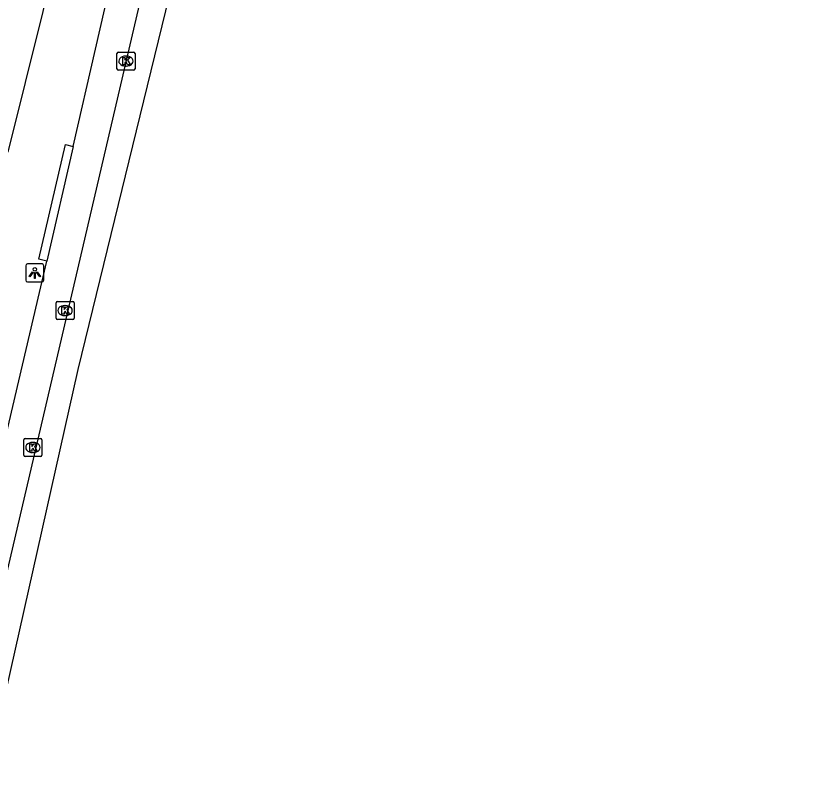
# Model space of a CAD drawing. Extents: x 163010 to 163853, y 382793 to 383982.
# Drawn here: x 163804.33 to 163848.45, y 383375.22 to 383417.14 of the extents above; entities that cross this region are included whole.
import ezdxf

# ---------------------------------------------------------------- set-up
doc = ezdxf.new("R2010")
doc.units = 0
for name, color, linetype in [('IMGEO_Kolk', 7, 'Continuous'), ('IMGEO_Lichtpunt', 7, 'Continuous'), ('IMGEO_Rijbaan_lokaal_open', 7, 'Continuous'), ('IMGEO_Voetpad_open', 7, 'Continuous')]:
    doc.layers.add(name, color=color, linetype=linetype)

msp = doc.modelspace()

# ---------------------------------------------------------------- linework, layer by layer
at = {"layer": 'IMGEO_Kolk'}
for p, q in [((163809.939, 383414.204), (163809.939, 383415.056)), ((163810.014, 383415.13), (163810.866, 383415.13)), ((163810.94, 383415.056), (163810.94, 383414.204)), ((163810.427, 383414.91), (163810.452, 383414.91)), ((163810.866, 383414.13), (163810.014, 383414.13)), ((163810.45, 383414.35), (163810.425, 383414.35)), ((163806.634, 383401.284), (163807.486, 383401.284)), ((163806.559, 383400.358), (163806.559, 383401.21)), ((163807.047, 383401.064), (163807.072, 383401.064)), ((163807.56, 383401.21), (163807.56, 383400.358)), ((163807.07, 383400.504), (163807.045, 383400.504)), ((163807.486, 383400.284), (163806.634, 383400.284)), ((163804.776, 383392.757), (163804.776, 383393.609)), ((163804.851, 383393.683), (163805.703, 383393.683)), ((163805.264, 383393.463), (163805.289, 383393.463)), ((163805.777, 383393.609), (163805.777, 383392.757)), ((163805.287, 383392.903), (163805.262, 383392.903)), ((163805.703, 383392.683), (163804.851, 383392.683))]:
    msp.add_line(p, q, dxfattribs=at)
for points in [[(163809.939, 383414.204), (163809.939, 383415.056)], [(163810.014, 383415.13), (163810.866, 383415.13)], [(163810.94, 383415.056), (163810.94, 383414.204)], [(163810.26, 383414.83), (163810.383, 383414.83), (163810.383, 383414.679), (163810.513, 383414.83), (163810.677, 383414.83), (163810.531, 383414.679), (163810.684, 383414.43), (163810.532, 383414.43), (163810.447, 383414.594), (163810.383, 383414.527), (163810.383, 383414.43), (163810.26, 383414.43), (163810.26, 383414.83)], [(163810.866, 383414.13), (163810.014, 383414.13)], [(163806.634, 383401.284), (163807.486, 383401.284)], [(163806.559, 383400.358), (163806.559, 383401.21)], [(163806.88, 383400.984), (163807.003, 383400.984), (163807.003, 383400.833), (163807.133, 383400.984), (163807.297, 383400.984), (163807.151, 383400.833), (163807.304, 383400.584), (163807.152, 383400.584), (163807.067, 383400.748), (163807.003, 383400.681), (163807.003, 383400.584), (163806.88, 383400.584), (163806.88, 383400.984)], [(163807.56, 383401.21), (163807.56, 383400.358)], [(163807.486, 383400.284), (163806.634, 383400.284)], [(163804.776, 383392.757), (163804.776, 383393.609)], [(163804.851, 383393.683), (163805.703, 383393.683)], [(163805.097, 383393.383), (163805.22, 383393.383), (163805.22, 383393.232), (163805.35, 383393.383), (163805.514, 383393.383), (163805.368, 383393.232), (163805.521, 383392.983), (163805.369, 383392.983), (163805.284, 383393.147), (163805.22, 383393.08), (163805.22, 383392.983), (163805.097, 383392.983), (163805.097, 383393.383)], [(163805.777, 383393.609), (163805.777, 383392.757)], [(163805.703, 383392.683), (163804.851, 383392.683)]]:
    msp.add_lwpolyline(points, dxfattribs=at)
for centre, start, end in [((163810.016, 383415.054), 91.552, 178.448), ((163810.016, 383415.054), 91.552, 178.448), ((163810.864, 383415.054), 1.552, 88.448), ((163810.864, 383415.054), 1.552, 88.448), ((163810.016, 383414.206), 181.552, 268.448), ((163810.016, 383414.206), 181.552, 268.448), ((163810.864, 383414.206), 271.552, 358.448), ((163810.864, 383414.206), 271.552, 358.448), ((163806.636, 383401.208), 91.552, 178.448), ((163806.636, 383401.208), 91.552, 178.448), ((163807.484, 383401.208), 1.552, 88.448), ((163807.484, 383401.208), 1.552, 88.448), ((163806.636, 383400.36), 181.552, 268.448), ((163806.636, 383400.36), 181.552, 268.448), ((163807.484, 383400.36), 271.552, 358.448), ((163807.484, 383400.36), 271.552, 358.448), ((163804.853, 383393.607), 91.552, 178.448), ((163804.853, 383393.607), 91.552, 178.448), ((163805.701, 383393.607), 1.552, 88.448), ((163805.701, 383393.607), 1.552, 88.448), ((163804.853, 383392.759), 181.552, 268.448), ((163804.853, 383392.759), 181.552, 268.448), ((163805.701, 383392.759), 271.552, 358.448), ((163805.701, 383392.759), 271.552, 358.448)]:
    msp.add_arc(centre, 0.0765, start, end, dxfattribs=at)
for centre, major_axis, ratio, start_param, end_param in [((163810.426, 383414.63), (-0.387, 0.002), 0.722429, 4.712389, 7.853982), ((163810.451, 383414.63), (-0.39, 0.002), 0.717154, 1.570796, 4.712389), ((163807.046, 383400.784), (-0.387, 0.002), 0.722429, 4.712389, 7.853982), ((163807.071, 383400.784), (-0.39, 0.002), 0.717154, 1.570796, 4.712389), ((163805.263, 383393.183), (-0.387, 0.002), 0.722429, 4.712389, 7.853982), ((163805.288, 383393.183), (-0.39, 0.002), 0.717154, 1.570796, 4.712389)]:
    msp.add_ellipse(centre, major_axis=major_axis, ratio=ratio, start_param=start_param, end_param=end_param, dxfattribs=at)
at = {"layer": 'IMGEO_Lichtpunt'}
for p, q in [((163804.882, 383403.275), (163804.882, 383402.468)), ((163804.882, 383403.275), (163804.882, 383402.468)), ((163805.784, 383403.37), (163804.976, 383403.37)), ((163805.784, 383403.37), (163804.976, 383403.37)), ((163805.878, 383402.468), (163805.878, 383403.275)), ((163805.878, 383402.468), (163805.878, 383403.275)), ((163804.976, 383402.374), (163805.784, 383402.374)), ((163804.976, 383402.374), (163805.784, 383402.374))]:
    msp.add_line(p, q, dxfattribs=at)
for points in [[(163805.256, 383402.939), (163805.295, 383402.911), (163805.107, 383402.649), (163805.069, 383402.676), (163805.256, 383402.939)], [(163805.358, 383402.891), (163805.405, 383402.891), (163805.405, 383402.569), (163805.358, 383402.569), (163805.358, 383402.891)], [(163805.468, 383402.911), (163805.506, 383402.938), (163805.693, 383402.676), (163805.654, 383402.648), (163805.468, 383402.911)]]:
    msp.add_lwpolyline(points, dxfattribs=at)
msp.add_circle((163805.381, 383403.073), 0.0994, dxfattribs=at)
for centre, start, end in [((163804.976, 383403.275), 90, 180), ((163804.976, 383403.275), 90, 180), ((163805.784, 383403.275), 0, 90), ((163805.784, 383403.275), 0, 90), ((163804.976, 383402.468), 180, 270), ((163804.976, 383402.468), 180, 270), ((163805.784, 383402.468), 270, 0), ((163805.784, 383402.468), 270, 360)]:
    msp.add_arc(centre, 0.0946, start, end, dxfattribs=at)
at = {"layer": 'IMGEO_Rijbaan_lokaal_open'}
for points in [[(163811.377, 383418.639), (163801.305, 383375.565)], [(163812.838, 383418.272), (163807.765, 383397.516), (163802.762, 383375.22), (163801.305, 383375.565)]]:
    msp.add_lwpolyline(points, dxfattribs=at)
at = {"layer": 'IMGEO_Voetpad_open'}
for points in [[(163843.585, 383705.869), (163845.044, 383697.741), (163846.224, 383688.599), (163847.358, 383676.256), (163848.451, 383651.726), (163847.579, 383617.299), (163846.664, 383608.333), (163844.849, 383590.549), (163843.167, 383579.365), (163840.629, 383565.816), (163837.527, 383551.605), (163817.475, 383465.671), (163817.184, 383465.723), (163806.779, 383421.269), (163803.888, 383409.582)], [(163807.507, 383409.888), (163809.993, 383420.708), (163820.428, 383464.931)], [(163806.045, 383403.524), (163805.596, 383403.638), (163807.092, 383409.997), (163807.507, 383409.888)], [(163807.507, 383409.888), (163806.045, 383403.524)], [(163800.095, 383378.135), (163806.045, 383403.524)]]:
    msp.add_lwpolyline(points, dxfattribs=at)

doc.saveas('drawing.dxf')
